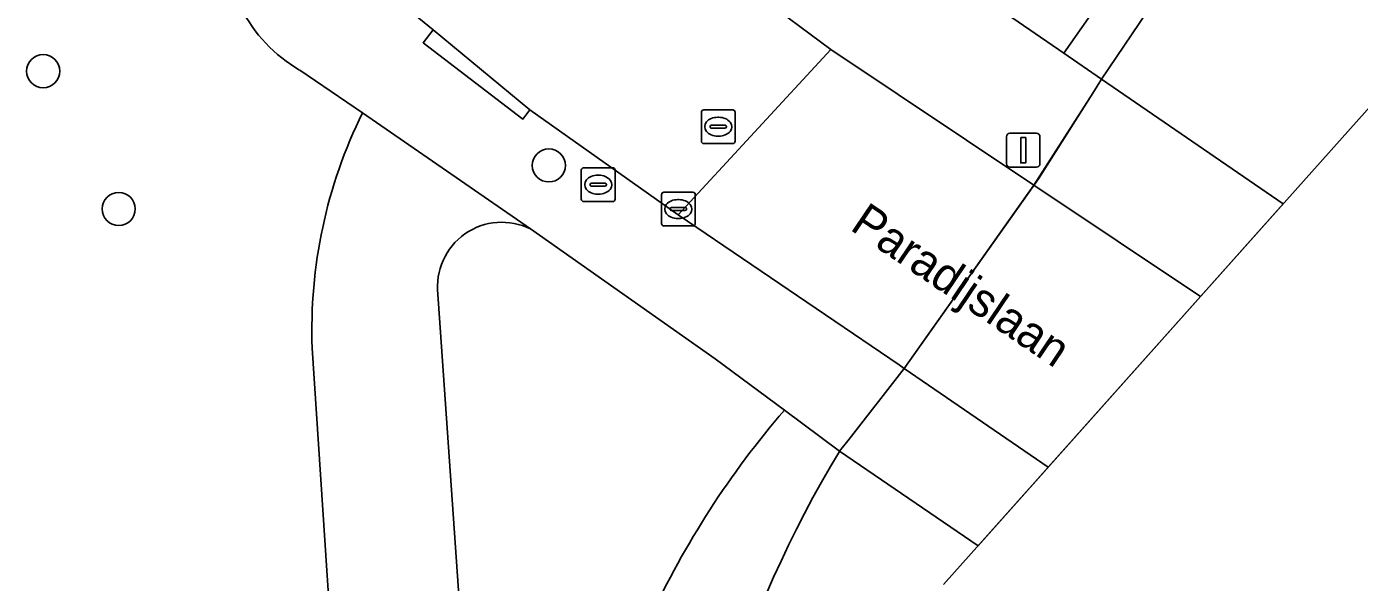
# Model space of a CAD drawing. Extents: x 160663 to 161506, y 382245 to 383291.
# Drawn here: x 161384.57 to 161424, y 382687.09 to 382703.5 of the extents above; entities that cross this region are included whole.
import ezdxf

# ---------------------------------------------------------------- set-up
doc = ezdxf.new("R2010")
doc.units = 0
for name, color, linetype in [('IMGEO_Boom', 7, 'Continuous'), ('IMGEO_Dek', 7, 'Continuous'), ('IMGEO_Erf', 7, 'Continuous'), ('IMGEO_Groenvoorziening', 7, 'Continuous'), ('IMGEO_Hek', 7, 'Continuous'), ('IMGEO_Kolk', 7, 'Continuous'), ('IMGEO_Lichtmast', 7, 'Continuous'), ('IMGEO_Oever', 7, 'Continuous'), ('IMGEO_Openbare_ruimte_label', 7, 'Continuous'), ('IMGEO_Rijbaan_lokaal_gesloten', 7, 'Continuous'), ('IMGEO_Rijbaan_lokaal_open', 7, 'Continuous'), ('IMGEO_Rioolput', 7, 'Continuous'), ('IMGEO_Voetpad_open', 7, 'Continuous'), ('IMGEO_Waterloop', 7, 'Continuous')]:
    doc.layers.add(name, color=color, linetype=linetype)

msp = doc.modelspace()

# ---------------------------------------------------------------- linework, layer by layer
at = {"layer": 'IMGEO_Boom'}
for centre in [(161385.06, 382702.19), (161400.02, 382699.404), (161387.294, 382698.118)]:
    msp.add_circle(centre, 0.489, dxfattribs=at)
at = {"layer": 'IMGEO_Dek'}
msp.add_lwpolyline([(161412.72, 382688.169), (161421.74, 382698.265), (161416.372, 382701.953), (161416.11, 382701.54), (161414.504, 382699.007), (161410.536, 382693.404), (161408.902, 382691.315), (161408.623, 382690.957), (161412.72, 382688.169)], close=True, dxfattribs=at)
at = {"layer": 'IMGEO_Erf'}
for points in [[(161394.511, 382700.959), (161392.648, 382702.223)], [(161406.987, 382692.169), (161404.938, 382693.687), (161399.479, 382697.527)], [(161396.74, 382695.6), (161399.074, 382662.143), (161395.902, 382661.933), (161394.414, 382683.625), (161393.703, 382683.557), (161393.019, 382694.003)]]:
    msp.add_lwpolyline(points, dxfattribs=at)
for centre, radius, start, end in [((161394.885, 382706.084), 4.462, 206.9559, 239.9063), ((161407.423, 382694.552), 14.414, 153.6069, 182.1811), ((161398.632, 382695.821), 1.905, 63.5896, 186.6664), ((161426.933, 382674.911), 26.376, 139.1336, 155.1276)]:
    msp.add_arc(centre, radius, start, end, dxfattribs=at)
at = {"layer": 'IMGEO_Groenvoorziening'}
msp.add_lwpolyline([(161415.26, 382702.717), (161425.767, 382717.7), (161411.637, 382704.618), (161412.094, 382704.316), (161412.365, 382704.706)], close=True, dxfattribs=at)
at = {"layer": 'IMGEO_Hek'}
for points in [[(161412.365, 382704.706), (161415.26, 382702.717)], [(161416.372, 382701.953), (161415.26, 382702.717)], [(161416.372, 382701.953), (161421.74, 382698.265)], [(161406.987, 382692.169), (161404.938, 382693.687)], [(161408.623, 382690.957), (161406.987, 382692.169)], [(161412.72, 382688.169), (161408.623, 382690.957)], [(161412.72, 382688.169), (161412.72, 382688.169)]]:
    msp.add_lwpolyline(points, dxfattribs=at)
at = {"layer": 'IMGEO_Kolk'}
for p, q in [((161403.351, 382697.689), (161403.351, 382698.541)), ((161403.426, 382698.615), (161404.278, 382698.615)), ((161404.352, 382698.541), (161404.352, 382697.689)), ((161403.61, 382698.109), (161403.61, 382698.121)), ((161404.048, 382698.072), (161403.65, 382698.072)), ((161403.653, 382698.158), (161404.051, 382698.158)), ((161403.839, 382698.395), (161403.864, 382698.395)), ((161404.094, 382698.121), (161404.094, 382698.109)), ((161403.862, 382697.835), (161403.837, 382697.835)), ((161404.278, 382697.615), (161403.426, 382697.615))]:
    msp.add_line(p, q, dxfattribs=at)
for points in [[(161403.351, 382697.689), (161403.351, 382698.541)], [(161403.426, 382698.615), (161404.278, 382698.615)], [(161404.352, 382698.541), (161404.352, 382697.689)], [(161404.278, 382697.615), (161403.426, 382697.615)]]:
    msp.add_lwpolyline(points, dxfattribs=at)
for centre, radius, start, end in [((161403.428, 382698.539), 0.0765, 91.552, 178.448), ((161403.428, 382698.539), 0.0765, 91.552, 178.448), ((161404.276, 382698.539), 0.0765, 1.552, 88.448), ((161404.276, 382698.539), 0.0765, 1.552, 88.448), ((161403.65, 382698.118), 0.0403, 85.8775, 175.7526), ((161403.647, 382698.108), 0.0366, 178.938, 274.7102), ((161404.051, 382698.115), 0.043, 264.8664, 352.4533), ((161404.055, 382698.12), 0.0386, 1.7309, 96.639), ((161403.428, 382697.691), 0.0765, 181.552, 268.448), ((161403.428, 382697.691), 0.0765, 181.552, 268.448), ((161404.276, 382697.691), 0.0765, 271.552, 358.448), ((161404.276, 382697.691), 0.0765, 271.552, 358.448)]:
    msp.add_arc(centre, radius, start, end, dxfattribs=at)
for centre, major_axis, ratio, start_param, end_param in [((161403.838, 382698.115), (-0.387, 0.002), 0.722429, 4.712389, 7.853982), ((161403.863, 382698.115), (-0.39, 0.002), 0.717154, 1.570796, 4.712389)]:
    msp.add_ellipse(centre, major_axis=major_axis, ratio=ratio, start_param=start_param, end_param=end_param, dxfattribs=at)
at = {"layer": 'IMGEO_Lichtmast'}
for p, q in [((161413.559, 382699.453), (161413.559, 382700.253)), ((161413.559, 382700.253), (161413.559, 382699.453)), ((161413.659, 382700.353), (161414.449, 382700.353)), ((161414.449, 382700.353), (161413.659, 382700.353)), ((161414.549, 382700.253), (161414.549, 382699.453)), ((161414.549, 382699.453), (161414.549, 382700.253)), ((161414.449, 382699.353), (161413.659, 382699.353)), ((161413.659, 382699.353), (161414.449, 382699.353))]:
    msp.add_line(p, q, dxfattribs=at)
msp.add_lwpolyline([(161413.979, 382700.228), (161414.129, 382700.228), (161414.129, 382699.478), (161413.979, 382699.478), (161413.979, 382700.228)], dxfattribs=at)
for centre, start, end in [((161413.659, 382700.253), 90, 180), ((161413.659, 382700.253), 90, 180), ((161414.449, 382700.253), 0, 90), ((161414.449, 382700.253), 360, 90), ((161413.659, 382699.453), 180, 270), ((161413.659, 382699.453), 180, 270), ((161414.449, 382699.453), 270, 0), ((161414.449, 382699.453), 270, 0)]:
    msp.add_arc(centre, 0.1, start, end, dxfattribs=at)
at = {"layer": 'IMGEO_Oever'}
for points in [[(161425.767, 382717.7), (161415.26, 382702.717), (161416.372, 382701.953), (161423.998, 382713.232)], [(161408.623, 382690.957), (161406.987, 382692.169)]]:
    msp.add_lwpolyline(points, dxfattribs=at)
for centre, radius, start, end in [((161426.933, 382674.911), 26.376, 139.1336, 155.1276), ((161437.232, 382673.577), 33.475, 148.722, 177.4459)]:
    msp.add_arc(centre, radius, start, end, dxfattribs=at)
at = {"layer": 'IMGEO_Rijbaan_lokaal_gesloten'}
msp.add_lwpolyline([(161419.299, 382695.533), (161414.37, 382698.818), (161410.536, 382693.404), (161414.794, 382690.491), (161414.794, 382690.491)], close=True, dxfattribs=at)
at = {"layer": 'IMGEO_Rijbaan_lokaal_open'}
msp.add_lwpolyline([(161392.435, 382707.001), (161395.105, 382704.634), (161396.594, 382703.406), (161399.459, 382701.043), (161403.845, 382697.944), (161408.358, 382702.826), (161406.179, 382704.457), (161402.985, 382707.107), (161401.888, 382708.018), (161394.89, 382714.049)], dxfattribs=at)
msp.add_lwpolyline([(161414.37, 382698.818), (161408.358, 382702.826), (161403.845, 382697.944), (161410.383, 382693.509), (161410.536, 382693.404)], close=True, dxfattribs=at)
at = {"layer": 'IMGEO_Rioolput'}
for p, q in [((161404.531, 382700.122), (161404.531, 382700.974)), ((161404.606, 382701.048), (161405.458, 382701.048)), ((161405.019, 382700.828), (161405.044, 382700.828)), ((161405.532, 382700.974), (161405.532, 382700.122)), ((161404.79, 382700.542), (161404.79, 382700.554)), ((161405.228, 382700.505), (161404.83, 382700.505)), ((161404.833, 382700.591), (161405.231, 382700.591)), ((161405.274, 382700.554), (161405.274, 382700.542)), ((161405.458, 382700.048), (161404.606, 382700.048)), ((161405.042, 382700.268), (161405.017, 382700.268)), ((161400.98, 382698.409), (161400.98, 382699.261)), ((161401.055, 382699.335), (161401.907, 382699.335)), ((161401.981, 382699.261), (161401.981, 382698.409)), ((161401.239, 382698.829), (161401.239, 382698.841)), ((161401.282, 382698.878), (161401.68, 382698.878)), ((161401.468, 382699.115), (161401.493, 382699.115)), ((161401.723, 382698.841), (161401.723, 382698.829)), ((161401.677, 382698.792), (161401.279, 382698.792)), ((161401.491, 382698.555), (161401.466, 382698.555)), ((161401.907, 382698.335), (161401.055, 382698.335))]:
    msp.add_line(p, q, dxfattribs=at)
for points in [[(161404.531, 382700.122), (161404.531, 382700.974)], [(161404.606, 382701.048), (161405.458, 382701.048)], [(161405.532, 382700.974), (161405.532, 382700.122)], [(161405.458, 382700.048), (161404.606, 382700.048)], [(161400.98, 382698.409), (161400.98, 382699.261)], [(161401.055, 382699.335), (161401.907, 382699.335)], [(161401.981, 382699.261), (161401.981, 382698.409)], [(161401.907, 382698.335), (161401.055, 382698.335)]]:
    msp.add_lwpolyline(points, dxfattribs=at)
for centre, radius, start, end in [((161404.608, 382700.972), 0.0765, 91.552, 178.448), ((161404.608, 382700.972), 0.0765, 91.552, 178.448), ((161405.456, 382700.972), 0.0765, 1.552, 88.448), ((161405.456, 382700.972), 0.0765, 1.552, 88.448), ((161404.83, 382700.551), 0.0403, 85.8775, 175.7526), ((161404.827, 382700.541), 0.0366, 178.938, 274.7102), ((161405.231, 382700.548), 0.043, 264.8664, 352.4533), ((161405.235, 382700.553), 0.0386, 1.7309, 96.639), ((161404.608, 382700.124), 0.0765, 181.552, 268.448), ((161404.608, 382700.124), 0.0765, 181.552, 268.448), ((161405.456, 382700.124), 0.0765, 271.552, 358.448), ((161405.456, 382700.124), 0.0765, 271.552, 358.448), ((161401.057, 382699.259), 0.0765, 91.552, 178.448), ((161401.057, 382699.259), 0.0765, 91.552, 178.448), ((161401.905, 382699.259), 0.0765, 1.552, 88.448), ((161401.905, 382699.259), 0.0765, 1.552, 88.448), ((161401.279, 382698.838), 0.0403, 85.8775, 175.7526), ((161401.684, 382698.84), 0.0386, 1.7309, 96.639), ((161401.276, 382698.828), 0.0366, 178.938, 274.7102), ((161401.68, 382698.835), 0.043, 264.8664, 352.4533), ((161401.057, 382698.411), 0.0765, 181.552, 268.448), ((161401.057, 382698.411), 0.0765, 181.552, 268.448), ((161401.905, 382698.411), 0.0765, 271.552, 358.448), ((161401.905, 382698.411), 0.0765, 271.552, 358.448)]:
    msp.add_arc(centre, radius, start, end, dxfattribs=at)
for centre, major_axis, ratio, start_param, end_param in [((161405.018, 382700.548), (-0.387, 0.002), 0.722429, 4.712389, 7.853982), ((161405.043, 382700.548), (-0.39, 0.002), 0.717154, 1.570796, 4.712389), ((161401.467, 382698.835), (-0.387, 0.002), 0.722429, 4.712389, 7.853982), ((161401.492, 382698.835), (-0.39, 0.002), 0.717154, 1.570796, 4.712389)]:
    msp.add_ellipse(centre, major_axis=major_axis, ratio=ratio, start_param=start_param, end_param=end_param, dxfattribs=at)
at = {"layer": 'IMGEO_Voetpad_open'}
for points in [[(161394.89, 382714.049), (161401.888, 382708.018), (161402.985, 382707.107), (161403.32, 382707.537), (161406.594, 382704.99), (161406.179, 382704.457), (161408.358, 382702.826), (161414.37, 382698.818), (161416.11, 382701.54), (161416.372, 382701.953), (161415.26, 382702.717), (161412.365, 382704.706), (161412.094, 382704.316), (161411.637, 382704.618), (161410.344, 382705.475), (161409.204, 382706.23), (161399.666, 382712.545)], [(161392.648, 382702.223), (161394.511, 382700.959), (161399.479, 382697.527), (161404.938, 382693.687), (161406.987, 382692.169), (161408.623, 382690.957), (161408.902, 382691.315), (161410.536, 382693.404), (161410.383, 382693.509), (161403.845, 382697.944), (161399.459, 382701.043), (161399.253, 382700.774), (161396.305, 382703.027), (161396.594, 382703.406), (161395.105, 382704.634), (161392.435, 382707.001)], [(161399.479, 382697.527), (161394.511, 382700.959)], [(161393.019, 382694.003), (161393.703, 382683.557), (161394.414, 382683.625), (161395.902, 382661.933), (161399.074, 382662.143), (161396.74, 382695.6)]]:
    msp.add_lwpolyline(points, dxfattribs=at)
for points in [[(161396.594, 382703.406), (161396.305, 382703.027), (161399.253, 382700.774), (161399.459, 382701.043)], [(161419.299, 382695.533), (161421.74, 382698.265), (161416.372, 382701.953), (161416.11, 382701.54), (161414.37, 382698.818)], [(161414.794, 382690.491), (161414.794, 382690.491), (161410.536, 382693.404), (161408.902, 382691.315), (161408.623, 382690.957), (161412.72, 382688.169), (161412.72, 382688.169)]]:
    msp.add_lwpolyline(points, close=True, dxfattribs=at)
for centre, radius, start, end in [((161394.885, 382706.084), 4.462, 206.9559, 239.9063), ((161407.423, 382694.552), 14.414, 153.6069, 182.1811), ((161398.632, 382695.821), 1.905, 63.5896, 186.6664)]:
    msp.add_arc(centre, radius, start, end, dxfattribs=at)
at = {"layer": 'IMGEO_Waterloop'}
for points in [[(161411.699, 382687.026), (161440.774, 382719.571), (161470.767, 382753.142), (161502.369, 382798.997)], [(161423.998, 382713.232), (161416.372, 382701.953), (161416.11, 382701.54), (161414.37, 382698.818), (161410.536, 382693.404), (161408.902, 382691.315), (161408.623, 382690.957)]]:
    msp.add_lwpolyline(points, dxfattribs=at)
msp.add_arc((161437.232, 382673.577), 33.475, 148.722, 177.4459, dxfattribs=at)

# ---------------------------------------------------------------- texts
at = {"layer": 'IMGEO_Openbare_ruimte_label'}
msp.add_text('Paradijslaan', height=1, rotation=325.9605, dxfattribs=at).set_placement((161408.896, 382697.522))

doc.saveas('drawing.dxf')
